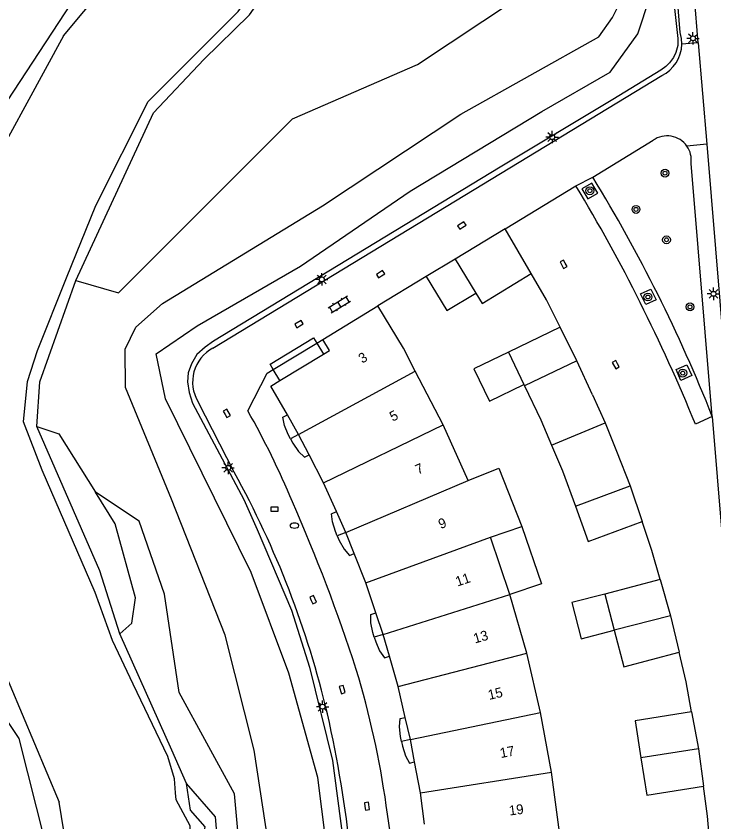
# Model space of a CAD drawing. Extents: x 124000 to 128010, y 398999 to 403000.
# Drawn here: x 127292 to 127362.6, y 399076.7 to 399158.3 of the extents above; entities that cross this region are included whole.
import ezdxf

# ---------------------------------------------------------------- set-up
doc = ezdxf.new("R2010")
doc.units = 0
for name, color, linetype in [('gg-afsc-erfafscheiding', 7, 'Continuous'), ('gg-afsc-faunaraster', 7, 'Continuous'), ('gg-afsc-muur', 7, 'Continuous'), ('gg-anno-huisnummerreeks BGT', 7, 'Continuous'), ('gg-bbg-bijgebouw', 7, 'Continuous'), ('gg-bbg-gedigitaliseerde bebouwing', 7, 'Continuous'), ('gg-bbg-gedigitaliseerde bijgebouw', 7, 'Continuous'), ('gg-bbg-hoofdgebouw', 7, 'Continuous'), ('gg-bbg-luifel en loopbrug', 7, 'Continuous'), ('gg-bbg-tussenscheiding', 7, 'Continuous'), ('gg-knt-BGT kruinlijn', 7, 'Continuous'), ('gg-knt-bovenkant onderkant talud', 7, 'Continuous'), ('gg-knt-verharding', 7, 'Continuous'), ('gg-knt-verharding nz', 7, 'Continuous'), ('gg-kntw-bovenkant insteek waterloop', 7, 'Continuous'), ('gt-grn-groengrens', 7, 'Continuous'), ('gt-grn-weggrens', 7, 'Continuous'), ('gt-symb-boom', 7, 'Continuous'), ('gt-symb-brandkraan', 7, 'Continuous'), ('gt-symb-klinker verharding', 7, 'Continuous'), ('gt-symb-kolk', 7, 'Continuous'), ('gt-symb-lichtmast', 7, 'Continuous'), ('gx-grn-maaiveld', 7, 'Continuous')]:
    doc.layers.add(name, color=color, linetype=linetype)

# ---------------------------------------------------------------- blocks, each defined once
blk = doc.blocks.new('gt0-LMAST')
at = {"layer": 'gt-symb-lichtmast'}
for p, q in [((-0.182, 0.173), (-0.447, 0.438)), ((-0.005, 0.246), (-0.005, 0.621)), ((0.172, 0.173), (0.437, 0.438)), ((-0.255, -0.004), (-0.63, -0.004)), ((-0.182, -0.181), (-0.447, -0.446)), ((-0.005, -0.254), (-0.005, -0.629)), ((0.437, -0.446), (0.172, -0.181)), ((0.245, -0.004), (0.62, -0.004))]:
    blk.add_line(p, q, dxfattribs=at)
blk.add_circle((-0.005, -0.004), 0.25, dxfattribs=at)
blk = doc.blocks.new('gt0-BOOM')
at = {"layer": 'gt-symb-boom'}
for radius in [0.4, 0.2]:
    blk.add_circle((0, 0), radius, dxfattribs=at)
blk = doc.blocks.new('gt0-KOLK')
at = {"layer": 'gt-symb-kolk'}
blk.add_lwpolyline([(0, 0), (0.375, 0), (0.375, 0.4), (-0.375, 0.4), (-0.375, 0), (0, 0)], dxfattribs=at)
blk = doc.blocks.new('gt0-BR')
at = {"layer": 'gt-symb-brandkraan'}
for centre, radius, start, end in [((-0.244, 0), 0.206, 107.56694, 252.43307), ((0.599, -2.664), 3, 106.89205, 107.56694), ((0, -0.691), 0.938, 73.10799, 106.89205), ((-0.599, -2.664), 3, 72.43309, 73.10799), ((0.244, 0), 0.206, 287.56695, 72.43309), ((0.599, 2.664), 3, 252.43307, 253.10797), ((0, 0.691), 0.938, 253.10797, 286.89206), ((-0.599, 2.664), 3, 286.89206, 287.56695)]:
    blk.add_arc(centre, radius, start, end, dxfattribs=at)
blk = doc.blocks.new('gt0-KL1')
at = {"layer": 'gt-symb-klinker verharding'}
for p, q in [((-1.15, 0.3), (1.15, 0.3)), ((-1, -0.3), (-1, 0.3)), ((-0.5, 0.3), (-0.5, 0.45)), ((0, -0.3), (0, 0.3)), ((0.5, 0.3), (0.5, 0.45)), ((1, -0.3), (1, 0.3)), ((-1.15, -0.3), (1.15, -0.3)), ((-0.5, -0.45), (-0.5, -0.3)), ((0.5, -0.45), (0.5, -0.3))]:
    blk.add_line(p, q, dxfattribs=at)

msp = doc.modelspace()

# ---------------------------------------------------------------- linework, layer by layer
at = {"layer": 'gg-afsc-erfafscheiding'}
for points in [[(127347.036, 399126.81), (127345.66, 399129.58), (127344.117, 399132.234)], [(127357.162, 399101.252), (127356.319, 399104.211), (127355.33, 399107.147)], [(127360.344, 399087.874), (127359.773, 399090.912), (127359.072, 399093.899)], [(127362.208, 399074.245), (127361.955, 399077.322), (127361.549, 399080.365)]]:
    msp.add_lwpolyline(points, dxfattribs=at)
at = {"layer": 'gg-afsc-faunaraster'}
for p, q in [((127337.391, 399140.158), (127357.313, 399152.274)), ((127311.877, 399124.684), (127337.391, 399140.158)), ((127314.042, 399112.125), (127310.383, 399119.265))]:
    msp.add_line(p, q, dxfattribs=at)
msp.add_lwpolyline([(127359.347, 399155.452), (127359.314, 399156.043), (127359.187, 399156.621), (127357.314, 399179.662), (127357.301, 399180.375)], dxfattribs=at)
for centre, radius, start, end in [((127355.695, 399155.549), 3.653, 296.28729, 358.47217), ((127313.728, 399121.258), 3.893, 118.37778, 210.79551), ((127229.469, 399065.431), 96.607, 13.30197, 28.90355)]:
    msp.add_arc(centre, radius, start, end, dxfattribs=at)
at = {"layer": 'gg-afsc-muur'}
msp.add_line((127333.488, 399131.926), (127328.59, 399128.954), dxfattribs=at)
at = {"layer": 'gg-bbg-bijgebouw'}
for p, q in [((127341.477, 399136.775), (127336.421, 399133.706)), ((127344.117, 399132.234), (127341.477, 399136.775)), ((127348.727, 399123.405), (127347.036, 399126.81)), ((127350.313, 399119.952), (127348.727, 399123.405)), ((127350.313, 399119.952), (127351.601, 399117.141)), ((127351.601, 399117.141), (127352.734, 399114.264)), ((127352.734, 399114.264), (127354.119, 399110.744)), ((127354.119, 399110.744), (127355.33, 399107.147)), ((127357.162, 399101.252), (127358.202, 399097.602)), ((127358.202, 399097.602), (127359.072, 399093.899)), ((127360.344, 399087.874), (127361.045, 399084.145)), ((127361.045, 399084.145), (127361.549, 399080.365))]:
    msp.add_line(p, q, dxfattribs=at)
at = {"layer": 'gg-bbg-gedigitaliseerde bebouwing'}
for p, q in [((127335.196, 399116.915), (127332.374, 399122.367)), ((127337.713, 399111.288), (127335.196, 399116.915)), ((127339.981, 399105.553), (127343.165, 399106.633)), ((127341.954, 399099.736), (127339.981, 399105.553)), ((127343.66, 399093.828), (127341.954, 399099.736)), ((127345.036, 399087.821), (127343.66, 399093.828)), ((127346.158, 399081.764), (127345.036, 399087.821)), ((127346.957, 399075.684), (127346.158, 399081.764))]:
    msp.add_line(p, q, dxfattribs=at)
for points in [[(127332.374, 399122.367), (127331.179, 399124.677), (127328.59, 399128.954)], [(127337.713, 399111.288), (127340.836, 399112.523), (127343.165, 399106.633)]]:
    msp.add_lwpolyline(points, dxfattribs=at)
at = {"layer": 'gg-bbg-gedigitaliseerde bijgebouw'}
for p, q in [((127336.421, 399133.706), (127338.502, 399130.262)), ((127347.036, 399126.81), (127341.792, 399124.281)), ((127341.792, 399124.281), (127343.372, 399120.991)), ((127343.372, 399120.991), (127343.43, 399120.87)), ((127343.43, 399120.87), (127345.087, 399117.421)), ((127345.087, 399117.421), (127346.174, 399114.854)), ((127346.174, 399114.854), (127347.271, 399112.265)), ((127347.271, 399112.265), (127348.571, 399108.702)), ((127357.162, 399101.252), (127351.551, 399099.796)), ((127351.551, 399099.796), (127352.503, 399096.128))]:
    msp.add_line(p, q, dxfattribs=at)
for points in [[(127338.502, 399130.262), (127339.139, 399129.207), (127344.117, 399132.234)], [(127348.571, 399108.702), (127349.884, 399105.106), (127355.33, 399107.147)], [(127352.503, 399096.128), (127353.463, 399092.429), (127359.072, 399093.899)], [(127360.344, 399087.874), (127354.611, 399086.95), (127355.204, 399083.21)], [(127355.204, 399083.21), (127355.8, 399079.448), (127361.549, 399080.365)]]:
    msp.add_lwpolyline(points, dxfattribs=at)
at = {"layer": 'gg-bbg-hoofdgebouw'}
for p, q in [((127323.003, 399125.572), (127328.59, 399128.954)), ((127318.671, 399121.407), (127323.073, 399124.084)), ((127320.567, 399115.948), (127319.422, 399117.943)), ((127321.618, 399113.901), (127320.567, 399115.948)), ((127323.081, 399111.052), (127321.618, 399113.901)), ((127324.394, 399108.138), (127323.081, 399111.052)), ((127325.339, 399106.04), (127324.394, 399108.138)), ((127326.181, 399103.899), (127325.339, 399106.04)), ((127327.35, 399100.923), (127326.181, 399103.899)), ((127328.373, 399097.895), (127327.35, 399100.923)), ((127329.11, 399095.716), (127328.373, 399097.895)), ((127329.746, 399093.505), (127329.11, 399095.716)), ((127330.63, 399090.433), (127329.746, 399093.505)), ((127331.36, 399087.304), (127330.63, 399090.433)), ((127331.883, 399085.064), (127331.36, 399087.304)), ((127332.303, 399082.802), (127331.883, 399085.064)), ((127332.885, 399079.664), (127332.303, 399082.802)), ((127333.309, 399076.49), (127332.885, 399079.664))]:
    msp.add_line(p, q, dxfattribs=at)
for points in [[(127323.073, 399124.084), (127323.686, 399124.457), (127323.003, 399125.572)], [(127319.422, 399117.943), (127317.754, 399120.849), (127318.671, 399121.407)]]:
    msp.add_lwpolyline(points, dxfattribs=at)
at = {"layer": 'gg-bbg-luifel en loopbrug'}
for p, q in [((127336.421, 399133.706), (127333.488, 399131.926)), ((127322.393, 399125.201), (127323.073, 399124.084)), ((127318.671, 399121.407), (127317.993, 399122.523)), ((127320.567, 399115.948), (127319.748, 399115.503)), ((127325.339, 399106.04), (127324.481, 399105.676)), ((127329.11, 399095.716), (127328.221, 399095.438)), ((127331.883, 399085.064), (127330.971, 399084.873))]:
    msp.add_line(p, q, dxfattribs=at)
for points in [[(127333.488, 399131.926), (127335.58, 399128.485), (127338.502, 399130.262)], [(127317.993, 399122.523), (127317.668, 399123.057), (127322.07, 399125.733), (127322.393, 399125.201)], [(127341.792, 399124.281), (127338.306, 399122.6), (127339.891, 399119.313), (127343.372, 399120.991)], [(127319.748, 399115.503), (127319.509, 399115.942), (127319.12, 399116.868), (127318.957, 399117.691), (127319.422, 399117.943)], [(127319.748, 399115.503), (127319.987, 399115.064), (127320.552, 399114.233), (127321.154, 399113.649), (127321.618, 399113.901)], [(127324.481, 399105.676), (127324.286, 399106.136), (127323.987, 399107.096), (127323.905, 399107.93), (127324.394, 399108.138)], [(127343.165, 399106.633), (127345.138, 399100.816), (127341.954, 399099.736)], [(127324.481, 399105.676), (127324.676, 399105.216), (127325.159, 399104.334), (127325.701, 399103.695), (127326.181, 399103.899)], [(127351.551, 399099.796), (127348.209, 399098.929), (127349.161, 399095.261), (127352.503, 399096.128)], [(127328.221, 399095.438), (127328.071, 399095.915), (127327.868, 399096.899), (127327.868, 399097.737), (127328.373, 399097.895)], [(127328.221, 399095.438), (127328.37, 399094.96), (127328.764, 399094.036), (127329.242, 399093.347), (127329.746, 399093.505)], [(127330.971, 399084.873), (127330.868, 399085.362), (127330.761, 399086.361), (127330.841, 399087.196), (127331.36, 399087.304)], [(127330.971, 399084.873), (127331.073, 399084.383), (127331.376, 399083.425), (127331.785, 399082.694), (127332.303, 399082.802)]]:
    msp.add_lwpolyline(points, dxfattribs=at)
at = {"layer": 'gg-bbg-tussenscheiding'}
for p, q in [((127348.727, 399123.405), (127343.43, 399120.87)), ((127320.567, 399115.948), (127332.374, 399122.367)), ((127346.174, 399114.854), (127351.601, 399117.141)), ((127323.081, 399111.052), (127335.196, 399116.915)), ((127325.339, 399106.04), (127337.713, 399111.288)), ((127348.571, 399108.702), (127354.119, 399110.744)), ((127327.35, 399100.923), (127339.981, 399105.553)), ((127329.11, 399095.716), (127341.954, 399099.736)), ((127358.202, 399097.602), (127352.503, 399096.128)), ((127330.63, 399090.433), (127343.66, 399093.828)), ((127331.883, 399085.064), (127345.036, 399087.821)), ((127361.045, 399084.145), (127355.204, 399083.21)), ((127332.885, 399079.664), (127346.158, 399081.764))]:
    msp.add_line(p, q, dxfattribs=at)
at = {"layer": 'gg-knt-BGT kruinlijn'}
for p, q in [((127354.909, 399156.494), (127356.215, 399160.546)), ((127352.107, 399152.623), (127354.909, 399156.494)), ((127345.178, 399148.627), (127352.107, 399152.623)), ((127331.848, 399140.59), (127345.178, 399148.627)), ((127320.743, 399132.975), (127331.848, 399140.59)), ((127310.282, 399126.956), (127320.743, 399132.975)), ((127306.159, 399124.094), (127310.282, 399126.956)), ((127307.102, 399119.558), (127306.159, 399124.094)), ((127315.77, 399101.974), (127307.102, 399119.558)), ((127319.573, 399091.798), (127315.77, 399101.974)), ((127322.515, 399081.224), (127319.573, 399091.798)), ((127324.065, 399069.056), (127322.515, 399081.224))]:
    msp.add_line(p, q, dxfattribs=at)
at = {"layer": 'gg-knt-bovenkant onderkant talud'}
msp.add_lwpolyline([(127317.972, 399068.333), (127317.825, 399072.502), (127316.064, 399084.002), (127313.141, 399095.645), (127307.69, 399109.389), (127303.033, 399120.711), (127303.021, 399124.599), (127304.094, 399126.801), (127306.797, 399129.212), (127322.975, 399139.094), (127336.965, 399148.38), (127350.956, 399156.193), (127352.325, 399158.147), (127353.489, 399160.483)], dxfattribs=at)
at = {"layer": 'gg-knt-verharding'}
for p, q in [((127361.003, 399155.603), (127359.85, 399169.958)), ((127361.003, 399155.603), (127359.347, 399155.452)), ((127361.003, 399155.603), (127361.884, 399145.334)), ((127350.34, 399141.99), (127356.443, 399145.723)), ((127361.884, 399145.334), (127359.864, 399145.135)), ((127361.884, 399145.334), (127366.027, 399094.867)), ((127362.433, 399117.764), (127360.289, 399143.388)), ((127322.393, 399125.201), (127323.003, 399125.572)), ((127317.993, 399122.523), (127322.393, 399125.201)), ((127362.433, 399117.764), (127363.954, 399099.46))]:
    msp.add_line(p, q, dxfattribs=at)
for points in [[(127349.231, 399140.798), (127349.832, 399139.784), (127350.853, 399140.382), (127350.252, 399141.396), (127349.231, 399140.798)], [(127355.154, 399130.17), (127356.221, 399130.668), (127356.762, 399129.586), (127355.694, 399129.088), (127355.154, 399130.17)], [(127358.767, 399122.518), (127359.863, 399123.002), (127360.36, 399121.905), (127359.264, 399121.42), (127358.767, 399122.518)], [(127315.429, 399118.33), (127317.382, 399122.151), (127317.993, 399122.523)]]:
    msp.add_lwpolyline(points, dxfattribs=at)
for centre, radius, start, end in [((127357.86, 399143.72), 2.453, 35.2229, 125.27175), ((127357.855, 399143.721), 2.457, 352.209, 35.13696), ((127215.937, 399059.768), 157.558, 21.59795, 31.45645), ((127240.508, 399075.848), 86.127, 22.74417, 29.55445), ((127148.582, 399034.228), 187.018, 18.045, 23.61537), ((127236.955, 399065.192), 93.422, 8.13296, 16.77725), ((127198.032, 399059.607), 128.55, 359.77217, 12.6043), ((127231.054, 399062.926), 99.595, 0.56735, 8.94358)]:
    msp.add_arc(centre, radius, start, end, dxfattribs=at)
at = {"layer": 'gg-knt-verharding nz'}
for p, q in [((127348.627, 399141.131), (127350.34, 399141.99)), ((127362.433, 399117.764), (127360.716, 399117.001))]:
    msp.add_line(p, q, dxfattribs=at)
msp.add_arc((127199.193, 399051.172), 174.422, 22.17341, 31.04783, dxfattribs=at)
at = {"layer": 'gg-kntw-bovenkant insteek waterloop'}
msp.add_line((127308.165, 399078.972), (127308.112, 399079.671), dxfattribs=at)
for points in [[(127296.754, 399156.285), (127302.948, 399163.714), (127307.465, 399169.824), (127312.338, 399177.77), (127312.775, 399183.71), (127311.101, 399188.949), (127306.777, 399194.676)], [(127297.086, 399131.788), (127300.043, 399139.117), (127305.33, 399149.635), (127314.445, 399158.746), (127319.036, 399165.094), (127320.773, 399169.836), (127322.265, 399174.089)], [(127296.754, 399156.285), (127287.649, 399139.642), (127285.291, 399130.063), (127283.509, 399121.844)], [(127292.706, 399117.216), (127293.138, 399121.326), (127294.128, 399124.459), (127297.086, 399131.788)], [(127283.509, 399121.844), (127283.303, 399107.413), (127288.818, 399096.54), (127296.333, 399078.736)], [(127301.727, 399095.104), (127299.973, 399099.941), (127294.599, 399112.344), (127292.706, 399117.216)], [(127308.112, 399079.671), (127308.004, 399081.094), (127307.329, 399083.345), (127303.824, 399090.676), (127301.727, 399095.104)], [(127310.821, 399066.165), (127310.448, 399067.462), (127309.58, 399073.571), (127309.58, 399076.336), (127308.165, 399078.972)], [(127295.747, 399055.573), (127298.215, 399061.824), (127298.58, 399064.817), (127296.333, 399078.736)]]:
    msp.add_lwpolyline(points, dxfattribs=at)
at = {"layer": 'gt-grn-groengrens'}
for points in [[(127358.488, 399160.309), (127358.955, 399156.04), (127358.934, 399155.333), (127358.744, 399154.626), (127358.509, 399154.103), (127358.089, 399153.58), (127357.727, 399153.201), (127357.222, 399152.823), (127352.376, 399149.868), (127340.953, 399142.993), (127311.949, 399125.402), (127311.11, 399124.795), (127310.271, 399124.042), (127309.737, 399123.113), (127309.379, 399122.184), (127309.311, 399121.281), (127309.482, 399120.184), (127309.821, 399119.12), (127315.021, 399109.374), (127316.354, 399106.335), (127319.854, 399098.162), (127321.68, 399092.4), (127324.001, 399082.945), (127325.767, 399069.432)], [(127281.074, 399116.008), (127282.09, 399107.589), (127283.107, 399102.113), (127286.155, 399094.321), (127292.253, 399085.172), (127295.747, 399071.279), (127295.747, 399066.745)]]:
    msp.add_lwpolyline(points, dxfattribs=at)
at = {"layer": 'gt-grn-weggrens'}
msp.add_line((127341.477, 399136.775), (127348.627, 399141.131), dxfattribs=at)
at = {"layer": 'gx-grn-maaiveld'}
for points in [[(127298.024, 399131.518), (127302.347, 399130.274), (127319.953, 399147.886), (127332.608, 399153.39), (127342.511, 399159.994), (127344.712, 399163.847), (127344.712, 399171.001), (127340.31, 399175.404), (127337.559, 399182.559), (127338.66, 399188.613), (127342.511, 399193.016), (127346.913, 399193.016), (127351.865, 399196.869), (127350.87, 399201.25), (127328.756, 399205.674)], [(127281.074, 399116.008), (127284.462, 399137.017), (127287.849, 399144.81), (127302.077, 399166.497), (127307.497, 399177.679), (127308.513, 399187.845)], [(127298.024, 399131.518), (127305.874, 399148.493), (127310.98, 399153.893), (127315.609, 399158.411), (127320.017, 399164.767), (127323.143, 399174.68)], [(127294.076, 399116.756), (127294.375, 399121.271), (127298.024, 399131.518)], [(127294.076, 399116.756), (127296.31, 399116.004), (127299.994, 399110.107)], [(127302.47, 399095.765), (127300.437, 399102.131), (127294.076, 399116.756)], [(127302.47, 399095.765), (127303.679, 399096.839), (127304.047, 399099.419), (127302.002, 399106.893), (127299.994, 399110.107)], [(127306.268, 399038.798), (127313.258, 399042.295), (127315.271, 399047.097), (127313.995, 399066.25), (127314.731, 399072.515), (127314.072, 399079.56), (127308.468, 399089.837), (127306.994, 399099.788), (127304.415, 399107.159), (127299.994, 399110.107)], [(127309.205, 399080.623), (127307.747, 399083.984), (127302.47, 399095.765)], [(127311.106, 399066.735), (127312.374, 399069.272), (127312.521, 399072.884), (127312.143, 399077.251), (127309.205, 399080.623)], [(127311.106, 399066.735), (127310.429, 399073.514), (127311.091, 399076.232), (127309.621, 399077.922), (127309.205, 399080.623)]]:
    msp.add_lwpolyline(points, dxfattribs=at)

# ---------------------------------------------------------------- block references
at = {"layer": 'gt-symb-boom'}
for p in [(127357.647, 399142.396), (127350.04, 399140.62), (127354.711, 399138.73), (127357.798, 399135.651), (127355.913, 399129.862), (127360.178, 399128.864), (127359.443, 399122.159)]:
    msp.add_blockref('gt0-BOOM', p, dxfattribs=at)
at = {"layer": 'gt-symb-brandkraan'}
msp.add_blockref('gt0-BR', (127320.136, 399106.723), dxfattribs=at)
at = {"layer": 'gt-symb-klinker verharding', "rotation": 31.258485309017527}
msp.add_blockref('gt0-KL1', (127324.684, 399129.116), dxfattribs=at)
at = {"layer": 'gt-symb-kolk'}
for p, rotation in [((127337.191, 399136.925), 32.545893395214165), ((127347.558, 399133.272), 117.12876605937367), ((127328.964, 399132.002), 32.545893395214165), ((127320.694, 399126.948), 30.875291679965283), ((127352.837, 399123.109), 119.12691210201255), ((127313.125, 399117.983), -59.949676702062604), ((127321.843, 399099.141), -66.10152212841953), ((127325.168, 399090.186), 107.40188791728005), ((127327.281, 399078.302), -81.89420641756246)]:
    msp.add_blockref('gt0-KOLK', p, dxfattribs=dict(at, rotation=rotation))
msp.add_blockref('gt0-KOLK', (127318.135, 399108.192), dxfattribs=at)
at = {"layer": 'gt-symb-lichtmast'}
for p in [(127360.481, 399156.045), (127346.23, 399146.055), (127322.909, 399131.644), (127362.551, 399130.187), (127313.43, 399112.572), (127322.991, 399088.397)]:
    msp.add_blockref('gt0-LMAST', p, dxfattribs=at)

# ---------------------------------------------------------------- texts
at = {"layer": 'gg-anno-huisnummerreeks BGT'}
for s, rotation, p in [('3', 31.2, (127327.001, 399123.105)), ('5', 27.4, (127330.09, 399117.232)), ('7', 24.1, (127332.644, 399111.87)), ('9', 21.6, (127334.942, 399106.362)), ('11', 18.7, (127336.634, 399100.548)), ('13', 16.1, (127338.412, 399094.785)), ('15', 12.9, (127339.848, 399089.076)), ('17', 10.5, (127341.035, 399083.194)), ('19', 7.5, (127341.917, 399077.372))]:
    msp.add_text(s, height=1, rotation=rotation, dxfattribs=at).set_placement(p)

doc.saveas('drawing.dxf')
